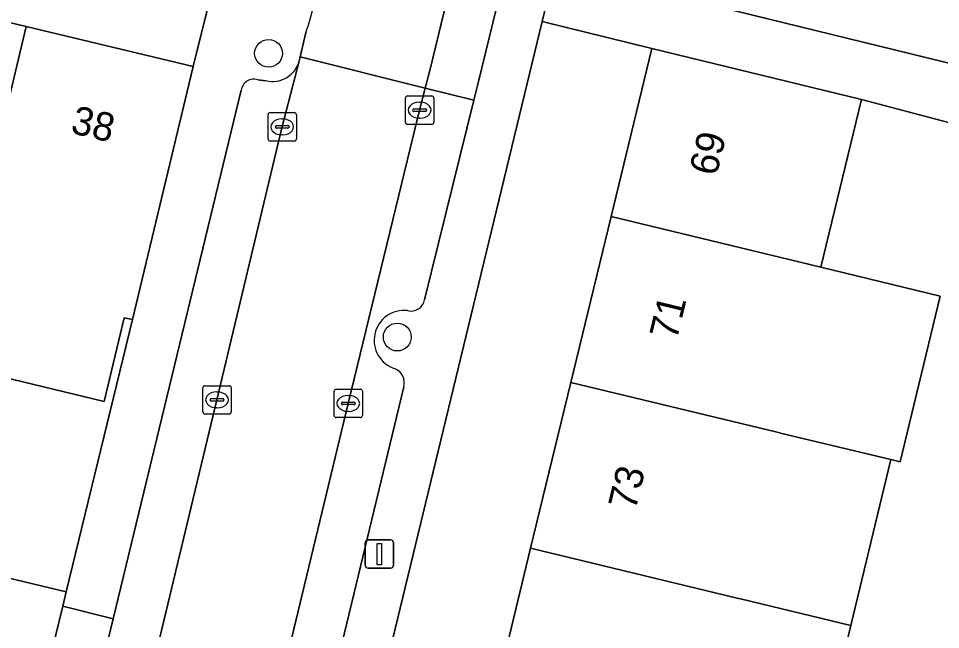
# Model space of a CAD drawing. Extents: x 162803 to 163818, y 381639 to 382475.
# Drawn here: x 163658.83 to 163691.31, y 382043.26 to 382064.77 of the extents above; entities that cross this region are included whole.
import ezdxf

# ---------------------------------------------------------------- set-up
doc = ezdxf.new("R2010")
doc.units = 0
for name, color, linetype in [('IMGEO_Boom', 7, 'Continuous'), ('IMGEO_Erf', 7, 'Continuous'), ('IMGEO_Kolk', 7, 'Continuous'), ('IMGEO_Lichtmast', 7, 'Continuous'), ('IMGEO_Muur', 7, 'Continuous'), ('IMGEO_Pand', 7, 'Continuous'), ('IMGEO_Pand_nummerreeks', 7, 'Continuous'), ('IMGEO_Parkeervlak_open', 7, 'Continuous'), ('IMGEO_Rijbaan_lokaal_open', 7, 'Continuous'), ('IMGEO_Voetpad_open', 7, 'Continuous')]:
    doc.layers.add(name, color=color, linetype=linetype)

msp = doc.modelspace()

# ---------------------------------------------------------------- linework, layer by layer
at = {"layer": 'IMGEO_Boom'}
for centre in [(163667.642, 382063.542), (163672.176, 382053.555)]:
    msp.add_circle(centre, 0.489, dxfattribs=at)
at = {"layer": 'IMGEO_Erf'}
msp.add_lwpolyline([(163598.231, 382084.857), (163596.129, 382075.97), (163597.286, 382075.691), (163598.504, 382080.746), (163604.039, 382079.413), (163609.599, 382078.073), (163615.14, 382076.738), (163620.691, 382075.401), (163620.995, 382075.328), (163620.608, 382073.706), (163625.84, 382072.453), (163631.382, 382071.125), (163636.926, 382069.797), (163642.469, 382068.47), (163648.012, 382067.142), (163653.555, 382065.814), (163659.108, 382064.484), (163664.991, 382063.075), (163666.266, 382068.227), (163665.679, 382068.37), (163665.727, 382068.515), (163665.309, 382068.616), (163645.196, 382073.47), (163629.042, 382077.327)], close=True, dxfattribs=at)
for points in [[(163678.29, 382051.957), (163679.706, 382057.794), (163681.141, 382063.708), (163677.277, 382064.666), (163669.15, 382031.115), (163668.882, 382029.928)], [(163701.599, 382058.473), (163688.527, 382061.917), (163687.094, 382056.011), (163691.303, 382054.996), (163689.896, 382049.161), (163689.568, 382049.24), (163688.152, 382043.404), (163686.743, 382037.555), (163682.845, 382038.494), (163681.429, 382032.659), (163685.25, 382031.731), (163683.81, 382025.721), (163692.735, 382023.582)], [(163654.767, 382045.959), (163660.518, 382044.589), (163662.844, 382054.169), (163662.557, 382054.238), (163661.846, 382051.291), (163656.45, 382052.591)], [(163669.288, 382029.21), (163672.578, 382028.412), (163674.04, 382034.44), (163675.456, 382040.275), (163676.875, 382046.122), (163678.29, 382051.957)]]:
    msp.add_lwpolyline(points, dxfattribs=at)
at = {"layer": 'IMGEO_Kolk'}
for p, q in [((163672.464, 382061.116), (163672.464, 382061.968)), ((163672.539, 382062.042), (163673.391, 382062.042)), ((163672.952, 382061.822), (163672.977, 382061.822)), ((163673.465, 382061.968), (163673.465, 382061.116)), ((163672.723, 382061.536), (163672.723, 382061.548)), ((163673.161, 382061.499), (163672.763, 382061.499)), ((163672.766, 382061.585), (163673.164, 382061.585)), ((163673.207, 382061.548), (163673.207, 382061.536)), ((163667.624, 382060.528), (163667.624, 382061.38)), ((163667.699, 382061.454), (163668.551, 382061.454)), ((163668.112, 382061.234), (163668.137, 382061.234)), ((163668.625, 382061.38), (163668.625, 382060.528)), ((163672.975, 382061.262), (163672.95, 382061.262)), ((163667.883, 382060.948), (163667.883, 382060.96)), ((163668.321, 382060.911), (163667.923, 382060.911)), ((163667.926, 382060.997), (163668.324, 382060.997)), ((163668.367, 382060.96), (163668.367, 382060.948)), ((163673.391, 382061.042), (163672.539, 382061.042)), ((163668.135, 382060.674), (163668.11, 382060.674)), ((163668.551, 382060.454), (163667.699, 382060.454)), ((163665.327, 382050.918), (163665.327, 382051.77)), ((163665.402, 382051.844), (163666.254, 382051.844)), ((163666.328, 382051.77), (163666.328, 382050.918)), ((163665.815, 382051.624), (163665.84, 382051.624)), ((163669.95, 382050.794), (163669.95, 382051.646)), ((163670.025, 382051.72), (163670.877, 382051.72)), ((163670.438, 382051.5), (163670.463, 382051.5)), ((163670.951, 382051.646), (163670.951, 382050.794)), ((163665.586, 382051.338), (163665.586, 382051.35)), ((163666.024, 382051.301), (163665.626, 382051.301)), ((163665.629, 382051.387), (163666.027, 382051.387)), ((163666.07, 382051.35), (163666.07, 382051.338)), ((163670.209, 382051.214), (163670.209, 382051.226)), ((163670.647, 382051.177), (163670.249, 382051.177)), ((163670.252, 382051.263), (163670.65, 382051.263)), ((163670.693, 382051.226), (163670.693, 382051.214)), ((163666.254, 382050.844), (163665.402, 382050.844)), ((163665.838, 382051.064), (163665.813, 382051.064)), ((163670.461, 382050.94), (163670.436, 382050.94)), ((163670.877, 382050.72), (163670.025, 382050.72))]:
    msp.add_line(p, q, dxfattribs=at)
for points in [[(163672.464, 382061.116), (163672.464, 382061.968)], [(163672.539, 382062.042), (163673.391, 382062.042)], [(163673.465, 382061.968), (163673.465, 382061.116)], [(163667.624, 382060.528), (163667.624, 382061.38)], [(163667.699, 382061.454), (163668.551, 382061.454)], [(163668.625, 382061.38), (163668.625, 382060.528)], [(163673.391, 382061.042), (163672.539, 382061.042)], [(163668.551, 382060.454), (163667.699, 382060.454)], [(163665.327, 382050.918), (163665.327, 382051.77)], [(163665.402, 382051.844), (163666.254, 382051.844)], [(163666.328, 382051.77), (163666.328, 382050.918)], [(163669.95, 382050.794), (163669.95, 382051.646)], [(163670.025, 382051.72), (163670.877, 382051.72)], [(163670.951, 382051.646), (163670.951, 382050.794)], [(163666.254, 382050.844), (163665.402, 382050.844)], [(163670.877, 382050.72), (163670.025, 382050.72)]]:
    msp.add_lwpolyline(points, dxfattribs=at)
for centre, radius, start, end in [((163672.541, 382061.966), 0.0765, 91.552, 178.448), ((163672.541, 382061.966), 0.0765, 91.552, 178.448), ((163673.389, 382061.966), 0.0765, 1.552, 88.448), ((163673.389, 382061.966), 0.0765, 1.552, 88.448), ((163672.763, 382061.545), 0.0403, 85.8775, 175.7526), ((163672.76, 382061.535), 0.0366, 178.938, 274.7102), ((163673.164, 382061.542), 0.043, 264.8664, 352.4533), ((163673.168, 382061.547), 0.0386, 1.7309, 96.639), ((163667.701, 382061.378), 0.0765, 91.552, 178.448), ((163667.701, 382061.378), 0.0765, 91.552, 178.448), ((163668.549, 382061.378), 0.0765, 1.552, 88.448), ((163668.549, 382061.378), 0.0765, 1.552, 88.448), ((163667.923, 382060.957), 0.0403, 85.8775, 175.7526), ((163667.92, 382060.947), 0.0366, 178.938, 274.7102), ((163668.324, 382060.954), 0.043, 264.8664, 352.4533), ((163668.328, 382060.959), 0.0386, 1.7309, 96.639), ((163672.541, 382061.118), 0.0765, 181.552, 268.448), ((163672.541, 382061.118), 0.0765, 181.552, 268.448), ((163673.389, 382061.118), 0.0765, 271.552, 358.448), ((163673.389, 382061.118), 0.0765, 271.552, 358.448), ((163667.701, 382060.53), 0.0765, 181.552, 268.448), ((163667.701, 382060.53), 0.0765, 181.552, 268.448), ((163668.549, 382060.53), 0.0765, 271.552, 358.448), ((163668.549, 382060.53), 0.0765, 271.552, 358.448), ((163665.404, 382051.768), 0.0765, 91.552, 178.448), ((163665.404, 382051.768), 0.0765, 91.552, 178.448), ((163666.252, 382051.768), 0.0765, 1.552, 88.448), ((163666.252, 382051.768), 0.0765, 1.552, 88.448), ((163670.027, 382051.644), 0.0765, 91.552, 178.448), ((163670.027, 382051.644), 0.0765, 91.552, 178.448), ((163670.875, 382051.644), 0.0765, 1.552, 88.448), ((163670.875, 382051.644), 0.0765, 1.552, 88.448), ((163665.626, 382051.347), 0.0403, 85.8775, 175.7526), ((163665.623, 382051.337), 0.0366, 178.938, 274.7102), ((163666.027, 382051.344), 0.043, 264.8664, 352.4533), ((163666.031, 382051.349), 0.0386, 1.7309, 96.639), ((163670.249, 382051.223), 0.0403, 85.8775, 175.7526), ((163670.246, 382051.213), 0.0366, 178.938, 274.7102), ((163670.65, 382051.22), 0.043, 264.8664, 352.4533), ((163670.654, 382051.225), 0.0386, 1.7309, 96.639), ((163665.404, 382050.92), 0.0765, 181.552, 268.448), ((163665.404, 382050.92), 0.0765, 181.552, 268.448), ((163666.252, 382050.92), 0.0765, 271.552, 358.448), ((163666.252, 382050.92), 0.0765, 271.552, 358.448), ((163670.027, 382050.796), 0.0765, 181.552, 268.448), ((163670.027, 382050.796), 0.0765, 181.552, 268.448), ((163670.875, 382050.796), 0.0765, 271.552, 358.448), ((163670.875, 382050.796), 0.0765, 271.552, 358.448)]:
    msp.add_arc(centre, radius, start, end, dxfattribs=at)
for centre, major_axis, ratio, start_param, end_param in [((163672.951, 382061.542), (-0.387, 0.002), 0.722429, 4.712389, 7.853982), ((163672.976, 382061.542), (-0.39, 0.002), 0.717154, 1.570796, 4.712389), ((163668.111, 382060.954), (-0.387, 0.002), 0.722429, 4.712389, 7.853982), ((163668.136, 382060.954), (-0.39, 0.002), 0.717154, 1.570796, 4.712389), ((163665.814, 382051.344), (-0.387, 0.002), 0.722429, 4.712389, 7.853982), ((163665.839, 382051.344), (-0.39, 0.002), 0.717154, 1.570796, 4.712389), ((163670.437, 382051.22), (-0.387, 0.002), 0.722429, 4.712389, 7.853982), ((163670.462, 382051.22), (-0.39, 0.002), 0.717154, 1.570796, 4.712389)]:
    msp.add_ellipse(centre, major_axis=major_axis, ratio=ratio, start_param=start_param, end_param=end_param, dxfattribs=at)
at = {"layer": 'IMGEO_Lichtmast'}
for p, q in [((163671.051, 382045.519), (163671.051, 382046.319)), ((163671.051, 382046.319), (163671.051, 382045.519)), ((163671.151, 382046.419), (163671.941, 382046.419)), ((163671.941, 382046.419), (163671.151, 382046.419)), ((163672.041, 382046.319), (163672.041, 382045.519)), ((163672.041, 382045.519), (163672.041, 382046.319)), ((163671.941, 382045.419), (163671.151, 382045.419)), ((163671.151, 382045.419), (163671.941, 382045.419))]:
    msp.add_line(p, q, dxfattribs=at)
msp.add_lwpolyline([(163671.471, 382046.294), (163671.621, 382046.294), (163671.621, 382045.544), (163671.471, 382045.544), (163671.471, 382046.294)], dxfattribs=at)
for centre, start, end in [((163671.151, 382046.319), 90, 180), ((163671.151, 382046.319), 90, 180), ((163671.941, 382046.319), 0, 90), ((163671.941, 382046.319), 360, 90), ((163671.151, 382045.519), 180, 270), ((163671.151, 382045.519), 180, 270), ((163671.941, 382045.519), 270, 0), ((163671.941, 382045.519), 270, 0)]:
    msp.add_arc(centre, 0.1, start, end, dxfattribs=at)
at = {"layer": 'IMGEO_Muur'}
msp.add_lwpolyline([(163660.518, 382044.589), (163662.844, 382054.169)], dxfattribs=at)
at = {"layer": 'IMGEO_Pand'}
for points in [[(163696.065, 382068.463), (163692.292, 382069.372), (163685, 382071.129), (163683.553, 382065.162), (163690.839, 382063.383), (163694.619, 382062.46)], [(163653.555, 382065.814), (163651.47, 382057.075), (163651.432, 382056.92), (163656.973, 382055.584), (163657.009, 382055.732), (163659.108, 382064.484)], [(163664.991, 382063.075), (163659.108, 382064.484), (163657.009, 382055.732), (163656.973, 382055.584), (163657.16, 382055.539), (163656.45, 382052.591), (163661.846, 382051.291), (163662.557, 382054.238), (163662.844, 382054.169)], [(163688.527, 382061.917), (163681.141, 382063.708), (163679.706, 382057.794), (163687.094, 382056.011)], [(163691.303, 382054.996), (163687.094, 382056.011), (163679.706, 382057.794), (163678.29, 382051.957), (163685.554, 382050.207), (163685.679, 382050.176), (163689.568, 382049.24), (163689.896, 382049.161)], [(163689.568, 382049.24), (163685.679, 382050.176), (163685.554, 382050.207), (163678.29, 382051.957), (163676.875, 382046.122), (163684.147, 382044.369), (163684.263, 382044.341), (163688.152, 382043.404)], [(163659.672, 382041.1), (163660.395, 382044.081), (163660.518, 382044.589), (163654.767, 382045.959), (163653.778, 382041.907), (163659.527, 382040.504)], [(163688.152, 382043.404), (163684.263, 382044.341), (163684.147, 382044.369), (163676.875, 382046.122), (163675.456, 382040.275), (163682.737, 382038.52), (163682.845, 382038.494), (163686.743, 382037.555)]]:
    msp.add_lwpolyline(points, close=True, dxfattribs=at)
at = {"layer": 'IMGEO_Parkeervlak_open'}
msp.add_lwpolyline([(163674.868, 382061.895), (163675.032, 382062.498), (163680.015, 382082.913), (163678.284, 382083.329), (163673.319, 382062.94), (163673.159, 382062.316)], close=True, dxfattribs=at)
for points in [[(163661.436, 382033.227), (163661.662, 382034.118), (163662.157, 382036.083), (163665.825, 382051.343), (163668.113, 382060.916), (163668.724, 382063.268)], [(163667.543, 382062.58), (163667.26, 382062.613)], [(163666.674, 382062.242), (163662.173, 382043.634), (163661.448, 382040.679), (163660.091, 382034.993)], [(163673.137, 382054.87), (163674.868, 382061.895), (163673.159, 382062.316), (163672.96, 382061.542), (163670.446, 382051.22), (163667.149, 382037.525), (163666.359, 382034.178)], [(163668.393, 382035.163), (163672.404, 382051.806)]]:
    msp.add_lwpolyline(points, dxfattribs=at)
for centre, radius, start, end in [((163667.78, 382063.531), 0.98, 256.0089, 344.4376), ((163667.128, 382062.173), 0.459, 73.2768, 171.3995), ((163672.661, 382054.953), 0.483, 255.6063, 350.1164), ((163672.414, 382053.441), 1.052, 83.0838, 252.6121), ((163671.909, 382051.956), 0.517, 343.0964, 68.3508)]:
    msp.add_arc(centre, radius, start, end, dxfattribs=at)
at = {"layer": 'IMGEO_Rijbaan_lokaal_open'}
msp.add_lwpolyline([(163668.958, 382064.28), (163668.76, 382063.423), (163673.159, 382062.316), (163673.319, 382062.94), (163678.284, 382083.329)], dxfattribs=at)
msp.add_lwpolyline([(163661.662, 382034.118), (163666.105, 382033.068), (163666.359, 382034.178), (163667.149, 382037.525), (163670.446, 382051.22), (163672.96, 382061.542), (163673.159, 382062.316), (163668.76, 382063.423), (163668.724, 382063.268), (163668.113, 382060.916), (163665.825, 382051.343), (163662.157, 382036.083)], close=True, dxfattribs=at)
msp.add_arc((163663.374, 382066.373), 5.963, 339.455, 63.6715, dxfattribs=at)
at = {"layer": 'IMGEO_Voetpad_open'}
for points in [[(163668.882, 382029.928), (163669.15, 382031.115), (163677.277, 382064.666), (163677.713, 382066.467), (163691.802, 382124.629)], [(163678.558, 382084.465), (163678.472, 382084.108), (163678.284, 382083.329), (163680.015, 382082.913), (163675.032, 382062.498), (163674.868, 382061.895), (163673.137, 382054.87)], [(163666.019, 382071.717), (163666.266, 382068.227), (163664.991, 382063.075), (163662.844, 382054.169), (163660.518, 382044.589), (163660.395, 382044.081), (163662.173, 382043.634), (163666.674, 382062.242)], [(163677.713, 382066.467), (163677.277, 382064.666), (163681.141, 382063.708), (163688.527, 382061.917), (163701.599, 382058.473)], [(163706.787, 382065.879), (163705.863, 382062.18), (163705.283, 382059.856), (163694.619, 382062.46), (163690.839, 382063.383), (163683.553, 382065.162)], [(163668.724, 382063.268), (163668.76, 382063.423), (163668.958, 382064.28)], [(163667.26, 382062.613), (163667.543, 382062.58)], [(163672.404, 382051.806), (163668.393, 382035.163)]]:
    msp.add_lwpolyline(points, dxfattribs=at)
msp.add_lwpolyline([(163659.672, 382041.1), (163661.448, 382040.679), (163662.173, 382043.634), (163660.395, 382044.081)], close=True, dxfattribs=at)
for centre, radius, start, end in [((163663.374, 382066.373), 5.963, 339.455, 63.6715), ((163667.78, 382063.531), 0.98, 256.0089, 344.4376), ((163667.128, 382062.173), 0.459, 73.2768, 171.3995), ((163672.661, 382054.953), 0.483, 255.6063, 350.1164), ((163672.414, 382053.441), 1.052, 83.0838, 252.6121), ((163671.909, 382051.956), 0.517, 343.0964, 68.3508)]:
    msp.add_arc(centre, radius, start, end, dxfattribs=at)

# ---------------------------------------------------------------- texts
at = {"layer": 'IMGEO_Pand_nummerreeks'}
for s, rotation, p in [('38', 346.5298, (163660.633, 382060.747)), ('69', 76.3638, (163683.42, 382059.19)), ('71', 76.3638, (163682.018, 382053.417)), ('73', 76.3638, (163680.565, 382047.425))]:
    msp.add_text(s, height=1, rotation=rotation, dxfattribs=at).set_placement(p)

doc.saveas('drawing.dxf')
